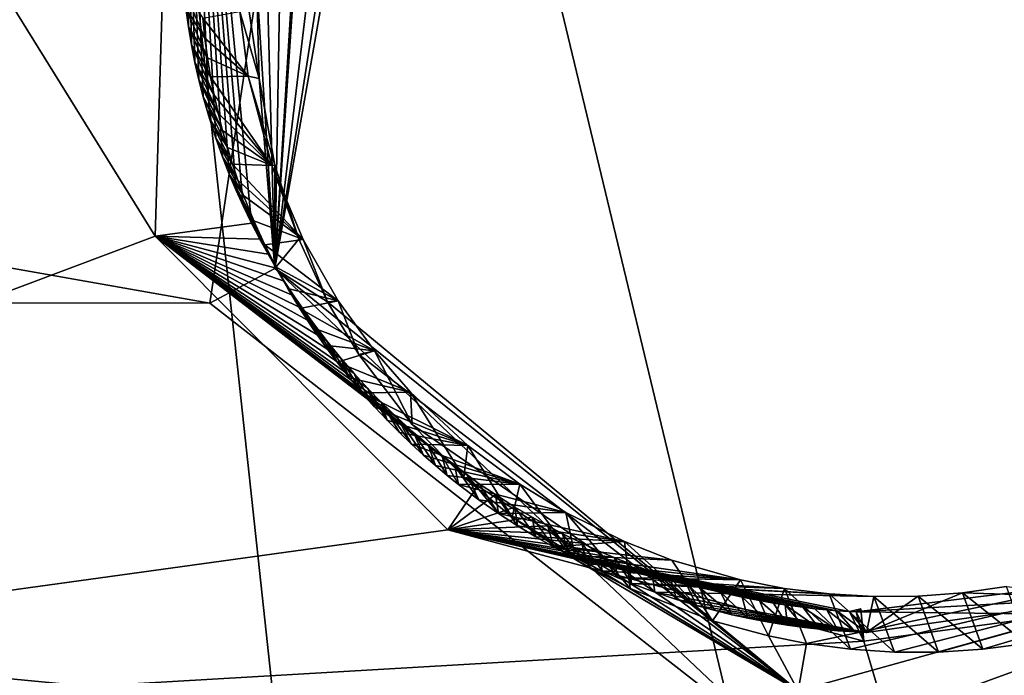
# Model space of a CAD drawing. Header units: millimetres. Extents: x -147 to 294, y -82 to 275.
# Tile 455 of 609: x 203.28 to 206.43, y 214.49 to 216.59. Entities that reach past the tile are written whole.
import ezdxf

# ---------------------------------------------------------------- set-up
doc = ezdxf.new("R2010")
doc.units = ezdxf.units.MM
doc.header["$LTSCALE"] = 67.506716
for name, color, linetype in [('1594', 7, 'CONTINUOUS'), ('2223', 7, 'CONTINUOUS'), ('2549', 7, 'CONTINUOUS'), ('2550', 7, 'CONTINUOUS'), ('2551', 7, 'CONTINUOUS'), ('2552', 7, 'CONTINUOUS'), ('2553', 7, 'CONTINUOUS'), ('2554', 7, 'CONTINUOUS'), ('2555', 7, 'CONTINUOUS'), ('2556', 7, 'CONTINUOUS'), ('2557', 7, 'CONTINUOUS'), ('557', 7, 'CONTINUOUS'), ('756', 7, 'CONTINUOUS'), ('841', 7, 'CONTINUOUS')]:
    doc.layers.add(name, color=color, linetype=linetype)

msp = doc.modelspace()

# ---------------------------------------------------------------- linework, layer by layer
at = {"layer": '1594', "linetype": 'CONTINUOUS'}
for points in [[(199.2281, 214.2068, -11.4624), (201.1768, 219.9902, -10.0896), (203.7156, 215.8943, -10.5675), (199.2281, 214.2068, -11.4624)], [(203.7156, 215.8943, -10.5675), (201.1768, 219.9902, -10.0896), (203.7908, 218.3589, -10.0844), (203.7156, 215.8943, -10.5675)], [(204.6499, 214.9567, -10.6464), (199.2281, 214.2068, -11.4624), (203.7156, 215.8943, -10.5675), (204.6499, 214.9567, -10.6464)], [(205.9781, 214.601, -10.5599), (199.2281, 214.2068, -11.4624), (204.6499, 214.9567, -10.6464), (205.9781, 214.601, -10.5599)], [(206.6148, 214.6871, -10.4654), (206.8878, 211.532, -11.1216), (205.9781, 214.601, -10.5599), (206.6148, 214.6871, -10.4654)], [(206.8878, 211.532, -11.1216), (199.2281, 214.2068, -11.4624), (205.9781, 214.601, -10.5599), (206.8878, 211.532, -11.1216)]]:
    msp.add_3dface(points, dxfattribs=at)
at = {"layer": '2223', "linetype": 'CONTINUOUS'}
for points in [[(190.8757, 217.9804, -9.1457), (190.673, 215.6954, -9.6564), (203.8906, 215.6801, -8.4457), (190.8757, 217.9804, -9.1457)], [(204.2308, 217.9578, -7.9493), (190.8757, 217.9804, -9.1457), (203.8906, 215.6801, -8.4457), (204.2308, 217.9578, -7.9493)], [(190.673, 215.6954, -9.6564), (188.5246, 214.7823, -10.1337), (205.7351, 214.2407, -8.6577), (190.673, 215.6954, -9.6564)], [(190.673, 215.6954, -9.6564), (205.7351, 214.2407, -8.6577), (203.8906, 215.6801, -8.4457), (190.673, 215.6954, -9.6564)], [(199.4261, 211.3819, -9.7249), (205.6146, 211.1453, -9.3703), (207.9423, 215.0464, -8.382), (199.4261, 211.3819, -9.7249)], [(205.7351, 214.2407, -8.6577), (199.4261, 211.3819, -9.7249), (207.9423, 215.0464, -8.382), (205.7351, 214.2407, -8.6577)], [(205.6146, 211.1453, -9.3703), (208.2992, 211.0558, -9.2723), (207.9423, 215.0464, -8.382), (205.6146, 211.1453, -9.3703)], [(188.5246, 214.7823, -10.1337), (197.0962, 213.7759, -9.3813), (205.7351, 214.2407, -8.6577), (188.5246, 214.7823, -10.1337)]]:
    msp.add_3dface(points, dxfattribs=at)
at = {"layer": '2549', "linetype": 'CONTINUOUS'}
for points in [[(205.7351, 214.2407, -8.6577), (207.9423, 215.0464, -8.382), (205.768, 214.4425, -8.6841), (205.7351, 214.2407, -8.6577)], [(205.768, 214.4425, -8.6841), (207.9423, 215.0464, -8.382), (205.7953, 214.5937, -8.8811), (205.768, 214.4425, -8.6841)], [(205.7953, 214.5937, -8.8811), (207.9423, 215.0464, -8.382), (205.9351, 214.5752, -8.875), (205.7953, 214.5937, -8.8811)], [(205.9351, 214.5752, -8.875), (207.9423, 215.0464, -8.382), (206.0759, 214.5659, -8.867), (205.9351, 214.5752, -8.875)], [(206.0759, 214.5659, -8.867), (207.9423, 215.0464, -8.382), (206.2169, 214.5659, -8.8571), (206.0759, 214.5659, -8.867)], [(206.2169, 214.5659, -8.8571), (207.9423, 215.0464, -8.382), (206.3575, 214.5751, -8.8453), (206.2169, 214.5659, -8.8571)], [(206.3575, 214.5751, -8.8453), (207.9423, 215.0464, -8.382), (206.497, 214.5937, -8.8316), (206.3575, 214.5751, -8.8453)]]:
    msp.add_3dface(points, dxfattribs=at)
at = {"layer": '2550', "linetype": 'CONTINUOUS'}
for points in [[(204.2308, 217.9578, -7.9493), (203.8906, 215.6801, -8.4457), (204.0982, 215.7911, -8.511), (204.2308, 217.9578, -7.9493)], [(204.4205, 217.8521, -8.0616), (204.2308, 217.9578, -7.9493), (204.0982, 215.7911, -8.511), (204.4205, 217.8521, -8.0616)], [(204.4205, 217.8521, -8.0616), (204.0982, 215.7911, -8.511), (204.4521, 217.8046, -8.3136), (204.4205, 217.8521, -8.0616)], [(204.4521, 217.8046, -8.3136), (204.0982, 215.7911, -8.511), (204.3165, 217.6096, -8.3636), (204.4521, 217.8046, -8.3136)], [(204.3165, 217.6096, -8.3636), (204.0982, 215.7911, -8.511), (204.2064, 217.4007, -8.4147), (204.3165, 217.6096, -8.3636)], [(204.2064, 217.4007, -8.4147), (204.0982, 215.7911, -8.511), (204.1228, 217.1799, -8.4663), (204.2064, 217.4007, -8.4147)], [(204.1228, 217.1799, -8.4663), (204.0982, 215.7911, -8.511), (204.0667, 216.9497, -8.518), (204.1228, 217.1799, -8.4663)], [(204.0667, 216.9497, -8.518), (204.0982, 215.7911, -8.511), (204.039, 216.715, -8.5685), (204.0667, 216.9497, -8.518)], [(204.039, 216.715, -8.5685), (204.0982, 215.7911, -8.511), (204.0474, 216.3982, -8.6334), (204.039, 216.715, -8.5685)], [(204.0474, 216.3982, -8.6334), (204.0982, 215.7911, -8.511), (204.0979, 216.1209, -8.6871), (204.0474, 216.3982, -8.6334)], [(204.0979, 216.1209, -8.6871), (204.0982, 215.7911, -8.511), (204.1745, 215.8848, -8.7303), (204.0979, 216.1209, -8.6871)], [(204.1745, 215.8848, -8.7303), (204.0982, 215.7911, -8.511), (204.2664, 215.685, -8.765), (204.1745, 215.8848, -8.7303)], [(203.8906, 215.6801, -8.4457), (205.7351, 214.2407, -8.6577), (204.0982, 215.7911, -8.511), (203.8906, 215.6801, -8.4457)], [(205.7351, 214.2407, -8.6577), (205.768, 214.4425, -8.6841), (204.0982, 215.7911, -8.511), (205.7351, 214.2407, -8.6577)], [(204.0982, 215.7911, -8.511), (205.768, 214.4425, -8.6841), (204.2664, 215.685, -8.765), (204.0982, 215.7911, -8.511)], [(204.2664, 215.685, -8.765), (205.768, 214.4425, -8.6841), (204.3659, 215.5165, -8.7926), (204.2664, 215.685, -8.765)], [(204.3659, 215.5165, -8.7926), (205.768, 214.4425, -8.6841), (204.5362, 215.2925, -8.8266), (204.3659, 215.5165, -8.7926)], [(204.5362, 215.2925, -8.8266), (205.768, 214.4425, -8.6841), (204.7015, 215.124, -8.8496), (204.5362, 215.2925, -8.8266)], [(204.7015, 215.124, -8.8496), (205.768, 214.4425, -8.6841), (204.8551, 214.9966, -8.8649), (204.7015, 215.124, -8.8496)], [(204.8551, 214.9966, -8.8649), (205.768, 214.4425, -8.6841), (205.0592, 214.8602, -8.8785), (204.8551, 214.9966, -8.8649)], [(205.0592, 214.8602, -8.8785), (205.768, 214.4425, -8.6841), (205.2317, 214.7691, -8.885), (205.0592, 214.8602, -8.8785)], [(205.2317, 214.7691, -8.885), (205.768, 214.4425, -8.6841), (205.4946, 214.6661, -8.8875), (205.2317, 214.7691, -8.885)], [(205.4946, 214.6661, -8.8875), (205.768, 214.4425, -8.6841), (205.6739, 214.6174, -8.8848), (205.4946, 214.6661, -8.8875)], [(205.768, 214.4425, -8.6841), (205.7953, 214.5937, -8.8811), (205.6739, 214.6174, -8.8848), (205.768, 214.4425, -8.6841)]]:
    msp.add_3dface(points, dxfattribs=at)
at = {"layer": '2551', "linetype": 'CONTINUOUS'}
for points in [[(204.039, 216.715, -8.5685), (204.0474, 216.3982, -8.6334), (203.9816, 216.8412, -9.2178), (204.039, 216.715, -8.5685)], [(203.9816, 216.8412, -9.2178), (204.0474, 216.3982, -8.6334), (203.9856, 216.6119, -9.2659), (203.9816, 216.8412, -9.2178)], [(203.9856, 216.6119, -9.2659), (204.0474, 216.3982, -8.6334), (204.0128, 216.4053, -9.308), (203.9856, 216.6119, -9.2659)], [(204.0474, 216.3982, -8.6334), (204.0979, 216.1209, -8.6871), (204.0128, 216.4053, -9.308), (204.0474, 216.3982, -8.6334)], [(204.0128, 216.4053, -9.308), (204.0979, 216.1209, -8.6871), (204.0887, 216.1196, -9.3643), (204.0128, 216.4053, -9.308)], [(204.0979, 216.1209, -8.6871), (204.1745, 215.8848, -8.7303), (204.0887, 216.1196, -9.3643), (204.0979, 216.1209, -8.6871)], [(204.0887, 216.1196, -9.3643), (204.1745, 215.8848, -8.7303), (204.1887, 215.8832, -9.4091), (204.0887, 216.1196, -9.3643)], [(204.1745, 215.8848, -8.7303), (204.2664, 215.685, -8.765), (204.1887, 215.8832, -9.4091), (204.1745, 215.8848, -8.7303)], [(204.1887, 215.8832, -9.4091), (204.2664, 215.685, -8.765), (204.3005, 215.6882, -9.4445), (204.1887, 215.8832, -9.4091)], [(204.2664, 215.685, -8.765), (204.3659, 215.5165, -8.7926), (204.3005, 215.6882, -9.4445), (204.2664, 215.685, -8.765)], [(204.3005, 215.6882, -9.4445), (204.3659, 215.5165, -8.7926), (204.4163, 215.5279, -9.4724), (204.3005, 215.6882, -9.4445)], [(204.3659, 215.5165, -8.7926), (204.5362, 215.2925, -8.8266), (204.4163, 215.5279, -9.4724), (204.3659, 215.5165, -8.7926)], [(204.4163, 215.5279, -9.4724), (204.5362, 215.2925, -8.8266), (204.5313, 215.3961, -9.4944), (204.4163, 215.5279, -9.4724)], [(204.5362, 215.2925, -8.8266), (204.7015, 215.124, -8.8496), (204.5313, 215.3961, -9.4944), (204.5362, 215.2925, -8.8266)], [(204.5313, 215.3961, -9.4944), (204.7015, 215.124, -8.8496), (204.714, 215.2261, -9.5211), (204.5313, 215.3961, -9.4944)], [(204.7015, 215.124, -8.8496), (204.8551, 214.9966, -8.8649), (204.714, 215.2261, -9.5211), (204.7015, 215.124, -8.8496)], [(204.714, 215.2261, -9.5211), (204.8551, 214.9966, -8.8649), (204.8798, 215.1023, -9.5389), (204.714, 215.2261, -9.5211)], [(204.8551, 214.9966, -8.8649), (205.0592, 214.8602, -8.8785), (204.8798, 215.1023, -9.5389), (204.8551, 214.9966, -8.8649)], [(204.8798, 215.1023, -9.5389), (205.0592, 214.8602, -8.8785), (205.027, 215.0116, -9.5506), (204.8798, 215.1023, -9.5389)], [(205.0592, 214.8602, -8.8785), (205.2317, 214.7691, -8.885), (205.027, 215.0116, -9.5506), (205.0592, 214.8602, -8.8785)], [(205.027, 215.0116, -9.5506), (205.2317, 214.7691, -8.885), (205.2143, 214.9187, -9.5609), (205.027, 215.0116, -9.5506)], [(205.2317, 214.7691, -8.885), (205.4946, 214.6661, -8.8875), (205.2143, 214.9187, -9.5609), (205.2317, 214.7691, -8.885)], [(205.2143, 214.9187, -9.5609), (205.4946, 214.6661, -8.8875), (205.3656, 214.8597, -9.5658), (205.2143, 214.9187, -9.5609)], [(205.3656, 214.8597, -9.5658), (205.4946, 214.6661, -8.8875), (205.5846, 214.7967, -9.5682), (205.3656, 214.8597, -9.5658)], [(205.4946, 214.6661, -8.8875), (205.6739, 214.6174, -8.8848), (205.5846, 214.7967, -9.5682), (205.4946, 214.6661, -8.8875)], [(205.5846, 214.7967, -9.5682), (205.6739, 214.6174, -8.8848), (205.7246, 214.7693, -9.567), (205.5846, 214.7967, -9.5682)], [(205.6739, 214.6174, -8.8848), (205.7953, 214.5937, -8.8811), (205.7246, 214.7693, -9.567), (205.6739, 214.6174, -8.8848)]]:
    msp.add_3dface(points, dxfattribs=at)
at = {"layer": '2552', "linetype": 'CONTINUOUS'}
for points in [[(206.2931, 214.755, -9.5421), (206.497, 214.5937, -8.8316), (206.4332, 214.7752, -9.531), (206.2931, 214.755, -9.5421)], [(205.7953, 214.5937, -8.8811), (205.9351, 214.5752, -8.875), (205.7246, 214.7693, -9.567), (205.7953, 214.5937, -8.8811)], [(205.7246, 214.7693, -9.567), (205.9351, 214.5752, -8.875), (205.867, 214.7514, -9.5638), (205.7246, 214.7693, -9.567)], [(205.9351, 214.5752, -8.875), (206.0759, 214.5659, -8.867), (205.867, 214.7514, -9.5638), (205.9351, 214.5752, -8.875)], [(205.867, 214.7514, -9.5638), (206.0759, 214.5659, -8.867), (206.0096, 214.743, -9.5586), (205.867, 214.7514, -9.5638)], [(206.0096, 214.743, -9.5586), (206.2169, 214.5659, -8.8571), (206.1519, 214.7443, -9.5513), (206.0096, 214.743, -9.5586)], [(206.0759, 214.5659, -8.867), (206.2169, 214.5659, -8.8571), (206.0096, 214.743, -9.5586), (206.0759, 214.5659, -8.867)], [(206.1519, 214.7443, -9.5513), (206.3575, 214.5751, -8.8453), (206.2931, 214.755, -9.5421), (206.1519, 214.7443, -9.5513)], [(206.2169, 214.5659, -8.8571), (206.3575, 214.5751, -8.8453), (206.1519, 214.7443, -9.5513), (206.2169, 214.5659, -8.8571)], [(206.3575, 214.5751, -8.8453), (206.497, 214.5937, -8.8316), (206.2931, 214.755, -9.5421), (206.3575, 214.5751, -8.8453)]]:
    msp.add_3dface(points, dxfattribs=at)
at = {"layer": '2553', "linetype": 'CONTINUOUS'}
for points in [[(203.9856, 216.6119, -9.2659), (204.0128, 216.4053, -9.308), (203.8683, 216.5902, -9.2774), (203.9856, 216.6119, -9.2659)], [(203.8683, 216.5902, -9.2774), (204.0128, 216.4053, -9.308), (203.8748, 216.5267, -9.2905), (203.8683, 216.5902, -9.2774)], [(203.8748, 216.5267, -9.2905), (204.0128, 216.4053, -9.308), (203.8831, 216.4643, -9.3032), (203.8748, 216.5267, -9.2905)], [(203.8831, 216.4643, -9.3032), (204.0128, 216.4053, -9.308), (203.8928, 216.4035, -9.3155), (203.8831, 216.4643, -9.3032)], [(204.0128, 216.4053, -9.308), (204.0887, 216.1196, -9.3643), (203.8928, 216.4035, -9.3155), (204.0128, 216.4053, -9.308)], [(203.8928, 216.4035, -9.3155), (204.0887, 216.1196, -9.3643), (203.9037, 216.3446, -9.3273), (203.8928, 216.4035, -9.3155)], [(203.9037, 216.3446, -9.3273), (204.0887, 216.1196, -9.3643), (203.9165, 216.2873, -9.3388), (203.9037, 216.3446, -9.3273)], [(203.9165, 216.2873, -9.3388), (204.0887, 216.1196, -9.3643), (203.9307, 216.2315, -9.3498), (203.9165, 216.2873, -9.3388)], [(203.9307, 216.2315, -9.3498), (204.0887, 216.1196, -9.3643), (203.9463, 216.1772, -9.3604), (203.9307, 216.2315, -9.3498)], [(203.9463, 216.1772, -9.3604), (204.0887, 216.1196, -9.3643), (203.9626, 216.1246, -9.3707), (203.9463, 216.1772, -9.3604)], [(204.0887, 216.1196, -9.3643), (204.1887, 215.8832, -9.4091), (203.9626, 216.1246, -9.3707), (204.0887, 216.1196, -9.3643)], [(203.9626, 216.1246, -9.3707), (204.1887, 215.8832, -9.4091), (203.9796, 216.0737, -9.3806), (203.9626, 216.1246, -9.3707)], [(203.9796, 216.0737, -9.3806), (204.1887, 215.8832, -9.4091), (203.9977, 216.0244, -9.39), (203.9796, 216.0737, -9.3806)], [(203.9977, 216.0244, -9.39), (204.1887, 215.8832, -9.4091), (204.031, 215.9435, -9.4054), (203.9977, 216.0244, -9.39)], [(204.031, 215.9435, -9.4054), (204.1887, 215.8832, -9.4091), (204.0659, 215.867, -9.4197), (204.031, 215.9435, -9.4054)], [(204.1887, 215.8832, -9.4091), (204.3005, 215.6882, -9.4445), (204.0659, 215.867, -9.4197), (204.1887, 215.8832, -9.4091)], [(204.0659, 215.867, -9.4197), (204.3005, 215.6882, -9.4445), (204.1019, 215.7949, -9.4331), (204.0659, 215.867, -9.4197)], [(204.1019, 215.7949, -9.4331), (204.3005, 215.6882, -9.4445), (204.1395, 215.7272, -9.4455), (204.1019, 215.7949, -9.4331)], [(204.1395, 215.7272, -9.4455), (204.3005, 215.6882, -9.4445), (204.1779, 215.6632, -9.457), (204.1395, 215.7272, -9.4455)], [(204.3005, 215.6882, -9.4445), (204.4163, 215.5279, -9.4724), (204.1779, 215.6632, -9.457), (204.3005, 215.6882, -9.4445)], [(204.1779, 215.6632, -9.457), (204.4163, 215.5279, -9.4724), (204.2169, 215.6028, -9.4678), (204.1779, 215.6632, -9.457)], [(204.2169, 215.6028, -9.4678), (204.4163, 215.5279, -9.4724), (204.2566, 215.546, -9.4777), (204.2169, 215.6028, -9.4678)], [(204.2566, 215.546, -9.4777), (204.4163, 215.5279, -9.4724), (204.2964, 215.4922, -9.487), (204.2566, 215.546, -9.4777)], [(204.4163, 215.5279, -9.4724), (204.5313, 215.3961, -9.4944), (204.2964, 215.4922, -9.487), (204.4163, 215.5279, -9.4724)], [(204.2964, 215.4922, -9.487), (204.5313, 215.3961, -9.4944), (204.3364, 215.4415, -9.4957), (204.2964, 215.4922, -9.487)], [(204.3364, 215.4415, -9.4957), (204.5313, 215.3961, -9.4944), (204.3766, 215.3939, -9.5037), (204.3364, 215.4415, -9.4957)], [(204.5313, 215.3961, -9.4944), (204.714, 215.2261, -9.5211), (204.3766, 215.3939, -9.5037), (204.5313, 215.3961, -9.4944)], [(204.3766, 215.3939, -9.5037), (204.714, 215.2261, -9.5211), (204.4165, 215.3489, -9.5112), (204.3766, 215.3939, -9.5037)], [(204.4165, 215.3489, -9.5112), (204.714, 215.2261, -9.5211), (204.4561, 215.3066, -9.5181), (204.4165, 215.3489, -9.5112)], [(204.4561, 215.3066, -9.5181), (204.714, 215.2261, -9.5211), (204.4955, 215.2669, -9.5245), (204.4561, 215.3066, -9.5181)], [(204.4955, 215.2669, -9.5245), (204.714, 215.2261, -9.5211), (204.5343, 215.2295, -9.5304), (204.4955, 215.2669, -9.5245)], [(204.714, 215.2261, -9.5211), (204.8798, 215.1023, -9.5389), (204.5343, 215.2295, -9.5304), (204.714, 215.2261, -9.5211)], [(204.5343, 215.2295, -9.5304), (204.8798, 215.1023, -9.5389), (204.5727, 215.1943, -9.5359), (204.5343, 215.2295, -9.5304)], [(204.5727, 215.1943, -9.5359), (204.8798, 215.1023, -9.5389), (204.6105, 215.1614, -9.541), (204.5727, 215.1943, -9.5359)], [(204.6105, 215.1614, -9.541), (204.8798, 215.1023, -9.5389), (204.6478, 215.1302, -9.5457), (204.6105, 215.1614, -9.541)], [(204.6478, 215.1302, -9.5457), (204.8798, 215.1023, -9.5389), (204.6846, 215.1008, -9.55), (204.6478, 215.1302, -9.5457)], [(204.8798, 215.1023, -9.5389), (205.027, 215.0116, -9.5506), (204.6846, 215.1008, -9.55), (204.8798, 215.1023, -9.5389)], [(204.6846, 215.1008, -9.55), (205.027, 215.0116, -9.5506), (204.7494, 215.0522, -9.557), (204.6846, 215.1008, -9.55)], [(204.7494, 215.0522, -9.557), (205.027, 215.0116, -9.5506), (204.8121, 215.0085, -9.5631), (204.7494, 215.0522, -9.557)], [(205.027, 215.0116, -9.5506), (205.2143, 214.9187, -9.5609), (204.8121, 215.0085, -9.5631), (205.027, 215.0116, -9.5506)], [(204.8121, 215.0085, -9.5631), (205.2143, 214.9187, -9.5609), (204.8727, 214.9692, -9.5683), (204.8121, 215.0085, -9.5631)], [(204.8727, 214.9692, -9.5683), (205.2143, 214.9187, -9.5609), (204.931, 214.934, -9.5728), (204.8727, 214.9692, -9.5683)], [(204.931, 214.934, -9.5728), (205.2143, 214.9187, -9.5609), (204.987, 214.9023, -9.5767), (204.931, 214.934, -9.5728)], [(205.2143, 214.9187, -9.5609), (205.3656, 214.8597, -9.5658), (204.987, 214.9023, -9.5767), (205.2143, 214.9187, -9.5609)], [(204.987, 214.9023, -9.5767), (205.3656, 214.8597, -9.5658), (205.0408, 214.8738, -9.58), (204.987, 214.9023, -9.5767)], [(205.3656, 214.8597, -9.5658), (205.5846, 214.7967, -9.5682), (205.0408, 214.8738, -9.58), (205.3656, 214.8597, -9.5658)], [(205.0408, 214.8738, -9.58), (205.5846, 214.7967, -9.5682), (205.0925, 214.8482, -9.5828), (205.0408, 214.8738, -9.58)], [(205.0925, 214.8482, -9.5828), (205.5846, 214.7967, -9.5682), (205.1424, 214.825, -9.5852), (205.0925, 214.8482, -9.5828)], [(205.1424, 214.825, -9.5852), (205.5846, 214.7967, -9.5682), (205.1904, 214.804, -9.5873), (205.1424, 214.825, -9.5852)], [(205.5846, 214.7967, -9.5682), (205.7246, 214.7693, -9.567), (205.1904, 214.804, -9.5873), (205.5846, 214.7967, -9.5682)], [(205.1904, 214.804, -9.5873), (205.7246, 214.7693, -9.567), (205.2369, 214.785, -9.589), (205.1904, 214.804, -9.5873)], [(205.7246, 214.7693, -9.567), (205.867, 214.7514, -9.5638), (205.2369, 214.785, -9.589), (205.7246, 214.7693, -9.567)], [(205.867, 214.7514, -9.5638), (206.0096, 214.743, -9.5586), (205.2369, 214.785, -9.589), (205.867, 214.7514, -9.5638)], [(205.2369, 214.785, -9.589), (206.0096, 214.743, -9.5586), (205.3107, 214.7573, -9.5911), (205.2369, 214.785, -9.589)], [(206.2931, 214.755, -9.5421), (206.4332, 214.7752, -9.531), (206.7658, 214.7404, -9.5232), (206.2931, 214.755, -9.5421)], [(205.3107, 214.7573, -9.5911), (206.0096, 214.743, -9.5586), (205.9861, 214.6286, -9.5849), (205.3107, 214.7573, -9.5911)], [(205.3799, 214.734, -9.5926), (205.3107, 214.7573, -9.5911), (205.9861, 214.6286, -9.5849), (205.3799, 214.734, -9.5926)], [(206.1519, 214.7443, -9.5513), (206.2931, 214.755, -9.5421), (205.9861, 214.6286, -9.5849), (206.1519, 214.7443, -9.5513)], [(205.9861, 214.6286, -9.5849), (206.2931, 214.755, -9.5421), (206.7658, 214.7404, -9.5232), (205.9861, 214.6286, -9.5849)], [(206.0096, 214.743, -9.5586), (206.1519, 214.7443, -9.5513), (205.9861, 214.6286, -9.5849), (206.0096, 214.743, -9.5586)], [(205.4441, 214.7145, -9.5935), (205.3799, 214.734, -9.5926), (205.9861, 214.6286, -9.5849), (205.4441, 214.7145, -9.5935)], [(205.5032, 214.6985, -9.594), (205.4441, 214.7145, -9.5935), (205.9861, 214.6286, -9.5849), (205.5032, 214.6985, -9.594)], [(205.5575, 214.6852, -9.5941), (205.5032, 214.6985, -9.594), (205.9861, 214.6286, -9.5849), (205.5575, 214.6852, -9.5941)], [(205.6073, 214.6743, -9.5939), (205.5575, 214.6852, -9.5941), (205.9861, 214.6286, -9.5849), (205.6073, 214.6743, -9.5939)], [(205.6747, 214.6614, -9.5933), (205.6073, 214.6743, -9.5939), (205.9861, 214.6286, -9.5849), (205.6747, 214.6614, -9.5933)], [(205.7347, 214.6517, -9.5924), (205.6747, 214.6614, -9.5933), (205.9861, 214.6286, -9.5849), (205.7347, 214.6517, -9.5924)], [(205.7889, 214.6443, -9.5913), (205.7347, 214.6517, -9.5924), (205.9861, 214.6286, -9.5849), (205.7889, 214.6443, -9.5913)], [(205.8381, 214.6388, -9.59), (205.7889, 214.6443, -9.5913), (205.9861, 214.6286, -9.5849), (205.8381, 214.6388, -9.59)], [(205.8967, 214.6336, -9.5882), (205.8381, 214.6388, -9.59), (205.9861, 214.6286, -9.5849), (205.8967, 214.6336, -9.5882)], [(205.9508, 214.6302, -9.5863), (205.8967, 214.6336, -9.5882), (205.9861, 214.6286, -9.5849), (205.9508, 214.6302, -9.5863)]]:
    msp.add_3dface(points, dxfattribs=at)
at = {"layer": '2554', "linetype": 'CONTINUOUS'}
for points in [[(203.8683, 216.5902, -9.2774), (203.8748, 216.5267, -9.2905), (203.8069, 216.6825, -9.7584), (203.8683, 216.5902, -9.2774)], [(203.8069, 216.6825, -9.7584), (203.8748, 216.5267, -9.2905), (203.8135, 216.6224, -9.7695), (203.8069, 216.6825, -9.7584)], [(203.8748, 216.5267, -9.2905), (203.8831, 216.4643, -9.3032), (203.8135, 216.6224, -9.7695), (203.8748, 216.5267, -9.2905)], [(203.8135, 216.6224, -9.7695), (203.8831, 216.4643, -9.3032), (203.8218, 216.5633, -9.7802), (203.8135, 216.6224, -9.7695)], [(203.8831, 216.4643, -9.3032), (203.8928, 216.4035, -9.3155), (203.8218, 216.5633, -9.7802), (203.8831, 216.4643, -9.3032)], [(203.8218, 216.5633, -9.7802), (203.8928, 216.4035, -9.3155), (203.8315, 216.5058, -9.7904), (203.8218, 216.5633, -9.7802)], [(203.8928, 216.4035, -9.3155), (203.9037, 216.3446, -9.3273), (203.8315, 216.5058, -9.7904), (203.8928, 216.4035, -9.3155)], [(203.8315, 216.5058, -9.7904), (203.9037, 216.3446, -9.3273), (203.8427, 216.4493, -9.8002), (203.8315, 216.5058, -9.7904)], [(203.9037, 216.3446, -9.3273), (203.9165, 216.2873, -9.3388), (203.8427, 216.4493, -9.8002), (203.9037, 216.3446, -9.3273)], [(203.8427, 216.4493, -9.8002), (203.9165, 216.2873, -9.3388), (203.8553, 216.3936, -9.8096), (203.8427, 216.4493, -9.8002)], [(203.9165, 216.2873, -9.3388), (203.9307, 216.2315, -9.3498), (203.8553, 216.3936, -9.8096), (203.9165, 216.2873, -9.3388)], [(203.8553, 216.3936, -9.8096), (203.9307, 216.2315, -9.3498), (203.8692, 216.3394, -9.8186), (203.8553, 216.3936, -9.8096)], [(203.9307, 216.2315, -9.3498), (203.9463, 216.1772, -9.3604), (203.8692, 216.3394, -9.8186), (203.9307, 216.2315, -9.3498)], [(203.8692, 216.3394, -9.8186), (203.9463, 216.1772, -9.3604), (203.889, 216.2707, -9.8298), (203.8692, 216.3394, -9.8186)], [(203.9463, 216.1772, -9.3604), (203.9626, 216.1246, -9.3707), (203.889, 216.2707, -9.8298), (203.9463, 216.1772, -9.3604)], [(203.889, 216.2707, -9.8298), (203.9626, 216.1246, -9.3707), (203.9096, 216.2071, -9.84), (203.889, 216.2707, -9.8298)], [(203.9626, 216.1246, -9.3707), (203.9796, 216.0737, -9.3806), (203.9096, 216.2071, -9.84), (203.9626, 216.1246, -9.3707)], [(203.9096, 216.2071, -9.84), (203.9796, 216.0737, -9.3806), (203.9307, 216.1479, -9.8492), (203.9096, 216.2071, -9.84)], [(203.9796, 216.0737, -9.3806), (203.9977, 216.0244, -9.39), (203.9307, 216.1479, -9.8492), (203.9796, 216.0737, -9.3806)], [(203.9307, 216.1479, -9.8492), (203.9977, 216.0244, -9.39), (203.9524, 216.0925, -9.8575), (203.9307, 216.1479, -9.8492)], [(203.9977, 216.0244, -9.39), (204.031, 215.9435, -9.4054), (203.9524, 216.0925, -9.8575), (203.9977, 216.0244, -9.39)], [(203.9524, 216.0925, -9.8575), (204.031, 215.9435, -9.4054), (203.9744, 216.0402, -9.8653), (203.9524, 216.0925, -9.8575)], [(204.031, 215.9435, -9.4054), (204.0659, 215.867, -9.4197), (203.9744, 216.0402, -9.8653), (204.031, 215.9435, -9.4054)], [(203.9744, 216.0402, -9.8653), (204.0659, 215.867, -9.4197), (203.9967, 215.991, -9.8724), (203.9744, 216.0402, -9.8653)], [(203.9967, 215.991, -9.8724), (204.0659, 215.867, -9.4197), (204.0233, 215.9361, -9.8801), (203.9967, 215.991, -9.8724)], [(204.0659, 215.867, -9.4197), (204.1019, 215.7949, -9.4331), (204.0233, 215.9361, -9.8801), (204.0659, 215.867, -9.4197)], [(204.0233, 215.9361, -9.8801), (204.1019, 215.7949, -9.4331), (204.0499, 215.885, -9.887), (204.0233, 215.9361, -9.8801)], [(204.1019, 215.7949, -9.4331), (204.1395, 215.7272, -9.4455), (204.0499, 215.885, -9.887), (204.1019, 215.7949, -9.4331)], [(204.0499, 215.885, -9.887), (204.1395, 215.7272, -9.4455), (204.0764, 215.8371, -9.8934), (204.0499, 215.885, -9.887)], [(204.0764, 215.8371, -9.8934), (204.1395, 215.7272, -9.4455), (204.1025, 215.7926, -9.8992), (204.0764, 215.8371, -9.8934)], [(204.1395, 215.7272, -9.4455), (204.1779, 215.6632, -9.457), (204.1025, 215.7926, -9.8992), (204.1395, 215.7272, -9.4455)], [(204.1025, 215.7926, -9.8992), (204.1779, 215.6632, -9.457), (204.1281, 215.751, -9.9044), (204.1025, 215.7926, -9.8992)], [(204.1779, 215.6632, -9.457), (204.2169, 215.6028, -9.4678), (204.1281, 215.751, -9.9044), (204.1779, 215.6632, -9.457)], [(204.1281, 215.751, -9.9044), (204.2169, 215.6028, -9.4678), (204.159, 215.7035, -9.9101), (204.1281, 215.751, -9.9044)], [(204.159, 215.7035, -9.9101), (204.2169, 215.6028, -9.4678), (204.1879, 215.6614, -9.9151), (204.159, 215.7035, -9.9101)], [(204.2169, 215.6028, -9.4678), (204.2566, 215.546, -9.4777), (204.1879, 215.6614, -9.9151), (204.2169, 215.6028, -9.4678)], [(204.1879, 215.6614, -9.9151), (204.2566, 215.546, -9.4777), (204.2209, 215.6155, -9.9202), (204.1879, 215.6614, -9.9151)], [(204.2566, 215.546, -9.4777), (204.2964, 215.4922, -9.487), (204.2209, 215.6155, -9.9202), (204.2566, 215.546, -9.4777)], [(204.2209, 215.6155, -9.9202), (204.2964, 215.4922, -9.487), (204.2623, 215.5614, -9.926), (204.2209, 215.6155, -9.9202)], [(204.2964, 215.4922, -9.487), (204.3364, 215.4415, -9.4957), (204.2623, 215.5614, -9.926), (204.2964, 215.4922, -9.487)], [(204.2623, 215.5614, -9.926), (204.3364, 215.4415, -9.4957), (204.3076, 215.5059, -9.9317), (204.2623, 215.5614, -9.926)], [(204.3364, 215.4415, -9.4957), (204.3766, 215.3939, -9.5037), (204.3076, 215.5059, -9.9317), (204.3364, 215.4415, -9.4957)], [(204.3076, 215.5059, -9.9317), (204.3766, 215.3939, -9.5037), (204.3515, 215.4553, -9.9365), (204.3076, 215.5059, -9.9317)], [(204.3766, 215.3939, -9.5037), (204.4165, 215.3489, -9.5112), (204.3515, 215.4553, -9.9365), (204.3766, 215.3939, -9.5037)], [(204.3515, 215.4553, -9.9365), (204.4165, 215.3489, -9.5112), (204.3951, 215.4079, -9.9406), (204.3515, 215.4553, -9.9365)], [(204.4165, 215.3489, -9.5112), (204.4561, 215.3066, -9.5181), (204.3951, 215.4079, -9.9406), (204.4165, 215.3489, -9.5112)], [(204.3951, 215.4079, -9.9406), (204.4561, 215.3066, -9.5181), (204.4373, 215.3645, -9.9442), (204.3951, 215.4079, -9.9406)], [(204.4561, 215.3066, -9.5181), (204.4955, 215.2669, -9.5245), (204.4373, 215.3645, -9.9442), (204.4561, 215.3066, -9.5181)], [(204.4955, 215.2669, -9.5245), (204.5343, 215.2295, -9.5304), (204.4373, 215.3645, -9.9442), (204.4955, 215.2669, -9.5245)], [(204.4373, 215.3645, -9.9442), (204.5343, 215.2295, -9.5304), (204.4903, 215.3132, -9.948), (204.4373, 215.3645, -9.9442)], [(204.5343, 215.2295, -9.5304), (204.5727, 215.1943, -9.5359), (204.4903, 215.3132, -9.948), (204.5343, 215.2295, -9.5304)], [(204.4903, 215.3132, -9.948), (204.5727, 215.1943, -9.5359), (204.5403, 215.2677, -9.951), (204.4903, 215.3132, -9.948)], [(204.5727, 215.1943, -9.5359), (204.6105, 215.1614, -9.541), (204.5403, 215.2677, -9.951), (204.5727, 215.1943, -9.5359)], [(204.5403, 215.2677, -9.951), (204.6105, 215.1614, -9.541), (204.5873, 215.2274, -9.9534), (204.5403, 215.2677, -9.951)], [(204.6105, 215.1614, -9.541), (204.6478, 215.1302, -9.5457), (204.5873, 215.2274, -9.9534), (204.6105, 215.1614, -9.541)], [(204.5873, 215.2274, -9.9534), (204.6478, 215.1302, -9.5457), (204.6315, 215.1914, -9.9552), (204.5873, 215.2274, -9.9534)], [(204.6478, 215.1302, -9.5457), (204.6846, 215.1008, -9.55), (204.6315, 215.1914, -9.9552), (204.6478, 215.1302, -9.5457)], [(204.6315, 215.1914, -9.9552), (204.6846, 215.1008, -9.55), (204.6727, 215.1595, -9.9565), (204.6315, 215.1914, -9.9552)], [(204.6846, 215.1008, -9.55), (204.7494, 215.0522, -9.557), (204.6727, 215.1595, -9.9565), (204.6846, 215.1008, -9.55)], [(204.6727, 215.1595, -9.9565), (204.7494, 215.0522, -9.557), (204.7121, 215.1304, -9.9576), (204.6727, 215.1595, -9.9565)], [(204.7494, 215.0522, -9.557), (204.8121, 215.0085, -9.5631), (204.7121, 215.1304, -9.9576), (204.7494, 215.0522, -9.557)], [(204.7121, 215.1304, -9.9576), (204.8121, 215.0085, -9.5631), (204.7499, 215.1036, -9.9583), (204.7121, 215.1304, -9.9576)], [(204.7499, 215.1036, -9.9583), (204.8121, 215.0085, -9.5631), (204.8018, 215.0687, -9.959), (204.7499, 215.1036, -9.9583)], [(204.8121, 215.0085, -9.5631), (204.8727, 214.9692, -9.5683), (204.8018, 215.0687, -9.959), (204.8121, 215.0085, -9.5631)], [(204.8018, 215.0687, -9.959), (204.8727, 214.9692, -9.5683), (204.8644, 215.0291, -9.9593), (204.8018, 215.0687, -9.959)], [(204.8727, 214.9692, -9.5683), (204.931, 214.934, -9.5728), (204.8644, 215.0291, -9.9593), (204.8727, 214.9692, -9.5683)], [(204.8644, 215.0291, -9.9593), (204.931, 214.934, -9.5728), (204.9194, 214.9966, -9.9592), (204.8644, 215.0291, -9.9593)], [(204.931, 214.934, -9.5728), (204.987, 214.9023, -9.5767), (204.9194, 214.9966, -9.9592), (204.931, 214.934, -9.5728)], [(204.9194, 214.9966, -9.9592), (204.987, 214.9023, -9.5767), (204.9694, 214.9688, -9.9587), (204.9194, 214.9966, -9.9592)], [(204.987, 214.9023, -9.5767), (205.0408, 214.8738, -9.58), (204.9694, 214.9688, -9.9587), (204.987, 214.9023, -9.5767)], [(204.9694, 214.9688, -9.9587), (205.0408, 214.8738, -9.58), (205.0156, 214.9445, -9.958), (204.9694, 214.9688, -9.9587)], [(205.0408, 214.8738, -9.58), (205.0925, 214.8482, -9.5828), (205.0156, 214.9445, -9.958), (205.0408, 214.8738, -9.58)], [(205.0156, 214.9445, -9.958), (205.0925, 214.8482, -9.5828), (205.0782, 214.9137, -9.9566), (205.0156, 214.9445, -9.958)], [(205.0925, 214.8482, -9.5828), (205.1424, 214.825, -9.5852), (205.0782, 214.9137, -9.9566), (205.0925, 214.8482, -9.5828)], [(205.0782, 214.9137, -9.9566), (205.1424, 214.825, -9.5852), (205.1337, 214.8882, -9.955), (205.0782, 214.9137, -9.9566)], [(205.1424, 214.825, -9.5852), (205.1904, 214.804, -9.5873), (205.1337, 214.8882, -9.955), (205.1424, 214.825, -9.5852)], [(205.1337, 214.8882, -9.955), (205.1904, 214.804, -9.5873), (205.183, 214.8671, -9.9533), (205.1337, 214.8882, -9.955)], [(205.1904, 214.804, -9.5873), (205.2369, 214.785, -9.589), (205.183, 214.8671, -9.9533), (205.1904, 214.804, -9.5873)], [(205.183, 214.8671, -9.9533), (205.2369, 214.785, -9.589), (205.227, 214.8494, -9.9516), (205.183, 214.8671, -9.9533)], [(205.2369, 214.785, -9.589), (205.3107, 214.7573, -9.5911), (205.227, 214.8494, -9.9516), (205.2369, 214.785, -9.589)], [(205.227, 214.8494, -9.9516), (205.3107, 214.7573, -9.5911), (205.3013, 214.8219, -9.9482), (205.227, 214.8494, -9.9516)], [(205.3107, 214.7573, -9.5911), (205.3799, 214.734, -9.5926), (205.3013, 214.8219, -9.9482), (205.3107, 214.7573, -9.5911)], [(205.3013, 214.8219, -9.9482), (205.3799, 214.734, -9.5926), (205.3612, 214.8017, -9.945), (205.3013, 214.8219, -9.9482)], [(205.3799, 214.734, -9.5926), (205.4441, 214.7145, -9.5935), (205.3612, 214.8017, -9.945), (205.3799, 214.734, -9.5926)], [(205.3612, 214.8017, -9.945), (205.4441, 214.7145, -9.5935), (205.4102, 214.7866, -9.9422), (205.3612, 214.8017, -9.945)], [(205.4441, 214.7145, -9.5935), (205.5032, 214.6985, -9.594), (205.4102, 214.7866, -9.9422), (205.4441, 214.7145, -9.5935)], [(205.4102, 214.7866, -9.9422), (205.5032, 214.6985, -9.594), (205.4518, 214.7747, -9.9396), (205.4102, 214.7866, -9.9422)], [(205.5032, 214.6985, -9.594), (205.5575, 214.6852, -9.5941), (205.4518, 214.7747, -9.9396), (205.5032, 214.6985, -9.594)], [(205.4518, 214.7747, -9.9396), (205.5575, 214.6852, -9.5941), (205.5207, 214.7568, -9.9349), (205.4518, 214.7747, -9.9396)], [(205.5575, 214.6852, -9.5941), (205.6073, 214.6743, -9.5939), (205.5207, 214.7568, -9.9349), (205.5575, 214.6852, -9.5941)], [(205.5207, 214.7568, -9.9349), (205.6073, 214.6743, -9.5939), (205.5897, 214.7411, -9.9298), (205.5207, 214.7568, -9.9349)], [(205.6073, 214.6743, -9.5939), (205.6747, 214.6614, -9.5933), (205.5897, 214.7411, -9.9298), (205.6073, 214.6743, -9.5939)], [(205.5897, 214.7411, -9.9298), (205.6747, 214.6614, -9.5933), (205.6451, 214.7301, -9.9254), (205.5897, 214.7411, -9.9298)], [(205.6747, 214.6614, -9.5933), (205.7347, 214.6517, -9.5924), (205.6451, 214.7301, -9.9254), (205.6747, 214.6614, -9.5933)], [(205.6451, 214.7301, -9.9254), (205.7347, 214.6517, -9.5924), (205.6902, 214.7222, -9.9216), (205.6451, 214.7301, -9.9254)], [(205.6902, 214.7222, -9.9216), (205.7347, 214.6517, -9.5924), (205.7272, 214.7164, -9.9183), (205.6902, 214.7222, -9.9216)], [(205.7347, 214.6517, -9.5924), (205.7889, 214.6443, -9.5913), (205.7272, 214.7164, -9.9183), (205.7347, 214.6517, -9.5924)], [(205.7889, 214.6443, -9.5913), (205.8381, 214.6388, -9.59), (205.7272, 214.7164, -9.9183), (205.7889, 214.6443, -9.5913)], [(205.7272, 214.7164, -9.9183), (205.8381, 214.6388, -9.59), (205.7829, 214.7088, -9.9132), (205.7272, 214.7164, -9.9183)], [(205.8381, 214.6388, -9.59), (205.8967, 214.6336, -9.5882), (205.7829, 214.7088, -9.9132), (205.8381, 214.6388, -9.59)], [(205.7829, 214.7088, -9.9132), (205.8967, 214.6336, -9.5882), (205.8215, 214.7043, -9.9095), (205.7829, 214.7088, -9.9132)], [(205.8215, 214.7043, -9.9095), (205.8967, 214.6336, -9.5882), (205.8598, 214.7006, -9.9057), (205.8215, 214.7043, -9.9095)], [(205.8967, 214.6336, -9.5882), (205.9508, 214.6302, -9.5863), (205.8598, 214.7006, -9.9057), (205.8967, 214.6336, -9.5882)], [(205.8598, 214.7006, -9.9057), (205.9508, 214.6302, -9.5863), (205.8922, 214.6979, -9.9024), (205.8598, 214.7006, -9.9057)], [(205.9508, 214.6302, -9.5863), (205.9861, 214.6286, -9.5849), (205.8922, 214.6979, -9.9024), (205.9508, 214.6302, -9.5863)], [(205.8922, 214.6979, -9.9024), (205.9861, 214.6286, -9.5849), (205.9321, 214.6953, -9.8984), (205.8922, 214.6979, -9.9024)], [(205.9321, 214.6953, -9.8984), (205.9861, 214.6286, -9.5849), (205.9535, 214.6939, -9.8957), (205.9321, 214.6953, -9.8984)]]:
    msp.add_3dface(points, dxfattribs=at)
at = {"layer": '2555', "linetype": 'CONTINUOUS'}
for points in [[(203.7156, 215.8943, -10.5675), (203.7908, 218.3589, -10.0844), (204.0233, 215.9361, -9.8801), (203.7156, 215.8943, -10.5675)], [(203.7908, 218.3589, -10.0844), (203.8135, 216.6224, -9.7695), (203.8218, 216.5633, -9.7802), (203.7908, 218.3589, -10.0844)], [(203.7908, 218.3589, -10.0844), (203.8218, 216.5633, -9.7802), (203.8315, 216.5058, -9.7904), (203.7908, 218.3589, -10.0844)], [(203.7908, 218.3589, -10.0844), (203.8315, 216.5058, -9.7904), (203.8427, 216.4493, -9.8002), (203.7908, 218.3589, -10.0844)], [(203.7908, 218.3589, -10.0844), (203.8427, 216.4493, -9.8002), (203.8553, 216.3936, -9.8096), (203.7908, 218.3589, -10.0844)], [(203.7908, 218.3589, -10.0844), (203.8553, 216.3936, -9.8096), (203.8692, 216.3394, -9.8186), (203.7908, 218.3589, -10.0844)], [(203.7908, 218.3589, -10.0844), (203.8692, 216.3394, -9.8186), (203.889, 216.2707, -9.8298), (203.7908, 218.3589, -10.0844)], [(203.7908, 218.3589, -10.0844), (203.889, 216.2707, -9.8298), (203.9096, 216.2071, -9.84), (203.7908, 218.3589, -10.0844)], [(203.7908, 218.3589, -10.0844), (203.9096, 216.2071, -9.84), (203.9307, 216.1479, -9.8492), (203.7908, 218.3589, -10.0844)], [(203.7908, 218.3589, -10.0844), (203.9307, 216.1479, -9.8492), (203.9524, 216.0925, -9.8575), (203.7908, 218.3589, -10.0844)], [(203.7908, 218.3589, -10.0844), (203.9524, 216.0925, -9.8575), (203.9744, 216.0402, -9.8653), (203.7908, 218.3589, -10.0844)], [(203.7908, 218.3589, -10.0844), (203.9744, 216.0402, -9.8653), (203.9967, 215.991, -9.8724), (203.7908, 218.3589, -10.0844)], [(203.7908, 218.3589, -10.0844), (203.9967, 215.991, -9.8724), (204.0233, 215.9361, -9.8801), (203.7908, 218.3589, -10.0844)], [(203.7156, 215.8943, -10.5675), (204.0233, 215.9361, -9.8801), (204.0499, 215.885, -9.887), (203.7156, 215.8943, -10.5675)], [(204.6499, 214.9567, -10.6464), (203.7156, 215.8943, -10.5675), (204.7499, 215.1036, -9.9583), (204.6499, 214.9567, -10.6464)], [(203.7156, 215.8943, -10.5675), (204.0499, 215.885, -9.887), (204.0764, 215.8371, -9.8934), (203.7156, 215.8943, -10.5675)], [(203.7156, 215.8943, -10.5675), (204.0764, 215.8371, -9.8934), (204.1025, 215.7926, -9.8992), (203.7156, 215.8943, -10.5675)], [(203.7156, 215.8943, -10.5675), (204.1025, 215.7926, -9.8992), (204.1281, 215.751, -9.9044), (203.7156, 215.8943, -10.5675)], [(203.7156, 215.8943, -10.5675), (204.1281, 215.751, -9.9044), (204.159, 215.7035, -9.9101), (203.7156, 215.8943, -10.5675)], [(203.7156, 215.8943, -10.5675), (204.159, 215.7035, -9.9101), (204.1879, 215.6614, -9.9151), (203.7156, 215.8943, -10.5675)], [(203.7156, 215.8943, -10.5675), (204.1879, 215.6614, -9.9151), (204.2209, 215.6155, -9.9202), (203.7156, 215.8943, -10.5675)], [(203.7156, 215.8943, -10.5675), (204.2209, 215.6155, -9.9202), (204.2623, 215.5614, -9.926), (203.7156, 215.8943, -10.5675)], [(203.7156, 215.8943, -10.5675), (204.2623, 215.5614, -9.926), (204.3076, 215.5059, -9.9317), (203.7156, 215.8943, -10.5675)], [(203.7156, 215.8943, -10.5675), (204.3076, 215.5059, -9.9317), (204.3515, 215.4553, -9.9365), (203.7156, 215.8943, -10.5675)], [(203.7156, 215.8943, -10.5675), (204.3515, 215.4553, -9.9365), (204.3951, 215.4079, -9.9406), (203.7156, 215.8943, -10.5675)], [(203.7156, 215.8943, -10.5675), (204.3951, 215.4079, -9.9406), (204.4373, 215.3645, -9.9442), (203.7156, 215.8943, -10.5675)], [(203.7156, 215.8943, -10.5675), (204.4373, 215.3645, -9.9442), (204.4903, 215.3132, -9.948), (203.7156, 215.8943, -10.5675)], [(203.7156, 215.8943, -10.5675), (204.4903, 215.3132, -9.948), (204.5403, 215.2677, -9.951), (203.7156, 215.8943, -10.5675)], [(203.7156, 215.8943, -10.5675), (204.5403, 215.2677, -9.951), (204.5873, 215.2274, -9.9534), (203.7156, 215.8943, -10.5675)], [(203.7156, 215.8943, -10.5675), (204.5873, 215.2274, -9.9534), (204.6315, 215.1914, -9.9552), (203.7156, 215.8943, -10.5675)], [(203.7156, 215.8943, -10.5675), (204.6315, 215.1914, -9.9552), (204.6727, 215.1595, -9.9565), (203.7156, 215.8943, -10.5675)], [(203.7156, 215.8943, -10.5675), (204.6727, 215.1595, -9.9565), (204.7121, 215.1304, -9.9576), (203.7156, 215.8943, -10.5675)], [(203.7156, 215.8943, -10.5675), (204.7121, 215.1304, -9.9576), (204.7499, 215.1036, -9.9583), (203.7156, 215.8943, -10.5675)], [(204.6499, 214.9567, -10.6464), (204.7499, 215.1036, -9.9583), (204.8018, 215.0687, -9.959), (204.6499, 214.9567, -10.6464)], [(204.6499, 214.9567, -10.6464), (204.8018, 215.0687, -9.959), (204.8644, 215.0291, -9.9593), (204.6499, 214.9567, -10.6464)], [(204.6499, 214.9567, -10.6464), (204.8644, 215.0291, -9.9593), (204.9194, 214.9966, -9.9592), (204.6499, 214.9567, -10.6464)], [(204.6499, 214.9567, -10.6464), (204.9194, 214.9966, -9.9592), (204.9694, 214.9688, -9.9587), (204.6499, 214.9567, -10.6464)], [(204.6499, 214.9567, -10.6464), (204.9694, 214.9688, -9.9587), (205.0156, 214.9445, -9.958), (204.6499, 214.9567, -10.6464)], [(205.9781, 214.601, -10.5599), (204.6499, 214.9567, -10.6464), (205.9321, 214.6953, -9.8984), (205.9781, 214.601, -10.5599)], [(204.6499, 214.9567, -10.6464), (205.0156, 214.9445, -9.958), (205.0782, 214.9137, -9.9566), (204.6499, 214.9567, -10.6464)], [(204.6499, 214.9567, -10.6464), (205.0782, 214.9137, -9.9566), (205.1337, 214.8882, -9.955), (204.6499, 214.9567, -10.6464)], [(204.6499, 214.9567, -10.6464), (205.1337, 214.8882, -9.955), (205.183, 214.8671, -9.9533), (204.6499, 214.9567, -10.6464)], [(204.6499, 214.9567, -10.6464), (205.183, 214.8671, -9.9533), (205.227, 214.8494, -9.9516), (204.6499, 214.9567, -10.6464)], [(204.6499, 214.9567, -10.6464), (205.227, 214.8494, -9.9516), (205.3013, 214.8219, -9.9482), (204.6499, 214.9567, -10.6464)], [(204.6499, 214.9567, -10.6464), (205.3013, 214.8219, -9.9482), (205.3612, 214.8017, -9.945), (204.6499, 214.9567, -10.6464)], [(204.6499, 214.9567, -10.6464), (205.3612, 214.8017, -9.945), (205.4102, 214.7866, -9.9422), (204.6499, 214.9567, -10.6464)], [(204.6499, 214.9567, -10.6464), (205.4102, 214.7866, -9.9422), (205.4518, 214.7747, -9.9396), (204.6499, 214.9567, -10.6464)], [(204.6499, 214.9567, -10.6464), (205.4518, 214.7747, -9.9396), (205.5207, 214.7568, -9.9349), (204.6499, 214.9567, -10.6464)], [(204.6499, 214.9567, -10.6464), (205.5207, 214.7568, -9.9349), (205.5897, 214.7411, -9.9298), (204.6499, 214.9567, -10.6464)], [(204.6499, 214.9567, -10.6464), (205.5897, 214.7411, -9.9298), (205.6451, 214.7301, -9.9254), (204.6499, 214.9567, -10.6464)], [(204.6499, 214.9567, -10.6464), (205.6451, 214.7301, -9.9254), (205.6902, 214.7222, -9.9216), (204.6499, 214.9567, -10.6464)], [(204.6499, 214.9567, -10.6464), (205.6902, 214.7222, -9.9216), (205.7272, 214.7164, -9.9183), (204.6499, 214.9567, -10.6464)], [(204.6499, 214.9567, -10.6464), (205.7272, 214.7164, -9.9183), (205.7829, 214.7088, -9.9132), (204.6499, 214.9567, -10.6464)], [(204.6499, 214.9567, -10.6464), (205.7829, 214.7088, -9.9132), (205.8215, 214.7043, -9.9095), (204.6499, 214.9567, -10.6464)], [(204.6499, 214.9567, -10.6464), (205.8215, 214.7043, -9.9095), (205.8598, 214.7006, -9.9057), (204.6499, 214.9567, -10.6464)], [(204.6499, 214.9567, -10.6464), (205.8598, 214.7006, -9.9057), (205.8922, 214.6979, -9.9024), (204.6499, 214.9567, -10.6464)], [(204.6499, 214.9567, -10.6464), (205.8922, 214.6979, -9.9024), (205.9321, 214.6953, -9.8984), (204.6499, 214.9567, -10.6464)], [(205.9781, 214.601, -10.5599), (205.9321, 214.6953, -9.8984), (205.9683, 214.7043, -10.2401), (205.9781, 214.601, -10.5599)], [(205.9321, 214.6953, -9.8984), (205.9535, 214.6939, -9.8957), (205.9683, 214.7043, -10.2401), (205.9321, 214.6953, -9.8984)]]:
    msp.add_3dface(points, dxfattribs=at)
at = {"layer": '2556', "linetype": 'CONTINUOUS'}
for points in [[(206.6148, 214.6871, -10.4654), (205.9535, 214.6939, -9.8957), (206.7159, 214.788, -9.7867), (206.6148, 214.6871, -10.4654)], [(205.9535, 214.6939, -9.8957), (205.9781, 214.601, -10.5599), (205.9683, 214.7043, -10.2401), (205.9535, 214.6939, -9.8957)], [(206.6148, 214.6871, -10.4654), (205.9781, 214.601, -10.5599), (205.9535, 214.6939, -9.8957), (206.6148, 214.6871, -10.4654)]]:
    msp.add_3dface(points, dxfattribs=at)
at = {"layer": '2557', "linetype": 'CONTINUOUS'}
for points in [[(205.9535, 214.6939, -9.8957), (206.7658, 214.7404, -9.5232), (206.7159, 214.788, -9.7867), (205.9535, 214.6939, -9.8957)], [(205.9861, 214.6286, -9.5849), (206.7658, 214.7404, -9.5232), (205.9535, 214.6939, -9.8957), (205.9861, 214.6286, -9.5849)]]:
    msp.add_3dface(points, dxfattribs=at)
at = {"layer": '557', "linetype": 'CONTINUOUS'}
msp.add_3dface([(175.102, 216.4034, -28.5238), (192.7815, 240.2614, -27.4084), (203.7495, 217.597, -36.6176), (175.102, 216.4034, -28.5238)], dxfattribs=at)
at = {"layer": '756', "linetype": 'CONTINUOUS'}
for points in [[(203.7495, 217.597, -36.6176), (233.1463, 217.9973, -41.4154), (205.8603, 198.0519, -41.5524), (203.7495, 217.597, -36.6176)], [(205.8603, 198.0519, -41.5524), (233.1463, 217.9973, -41.4154), (233.0867, 215.7393, -41.982), (205.8603, 198.0519, -41.5524)], [(175.102, 216.4034, -28.5238), (203.7495, 217.597, -36.6176), (192.022, 194.1991, -38.7813), (175.102, 216.4034, -28.5238)], [(203.7495, 217.597, -36.6176), (205.8603, 198.0519, -41.5524), (192.022, 194.1991, -38.7813), (203.7495, 217.597, -36.6176)], [(205.8603, 198.0519, -41.5524), (233.0867, 215.7393, -41.982), (233.0288, 213.5032, -42.5312), (205.8603, 198.0519, -41.5524)]]:
    msp.add_3dface(points, dxfattribs=at)
at = {"layer": '841', "linetype": 'CONTINUOUS'}
for points in [[(180.0209, 232.0505, -23.733), (177.4701, 208.8882, -28.9701), (204.8363, 217.3552, -35.3042), (180.0209, 232.0505, -23.733)], [(204.8363, 217.3552, -35.3042), (208.1938, 203.3747, -38.9809), (233.3241, 217.4829, -39.7272), (204.8363, 217.3552, -35.3042)], [(204.8363, 217.3552, -35.3042), (177.4701, 208.8882, -28.9701), (208.1938, 203.3747, -38.9809), (204.8363, 217.3552, -35.3042)]]:
    msp.add_3dface(points, dxfattribs=at)

doc.saveas('drawing.dxf')
